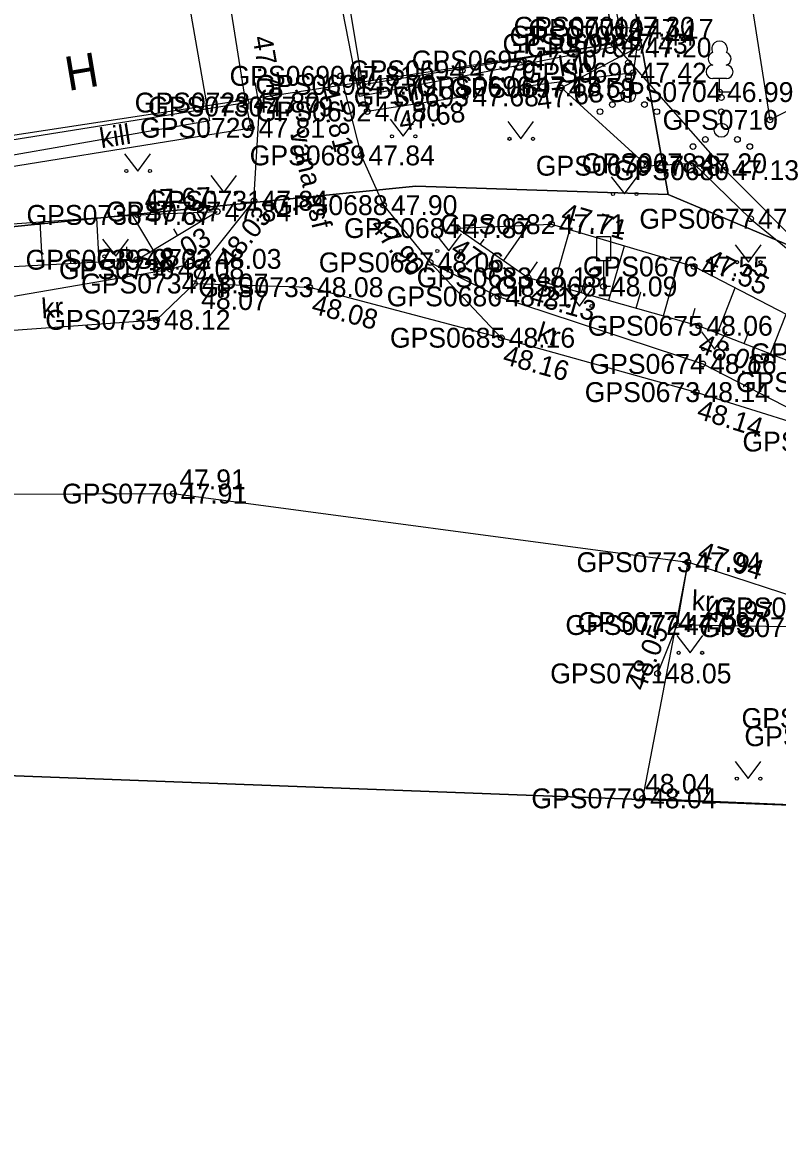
# Model space of a CAD drawing. Extents: x 551623 to 559850, y 6561220 to 6567135.
# Drawn here: x 555211.62 to 555238.2, y 6565571.85 to 6565611.65 of the extents above; entities that cross this region are included whole.
import ezdxf

# ---------------------------------------------------------------- set-up
doc = ezdxf.new("R2010")
doc.units = 0
for name, color, linetype in [('AED', 7, 'Continuous'), ('HALJASTUS', 7, 'Continuous'), ('HOONE', 7, 'Continuous'), ('Hoone Kõrval- või tootmishoone', 7, 'Continuous'), ('KORGUS-EH2000', 7, 'Continuous'), ('LIIKLUS', 7, 'Continuous'), ('MOOTKORG-EH2000', 7, 'Continuous'), ('MOOTMPUNKT', 7, 'Continuous'), ('MOOTNR', 7, 'Continuous'), ('MOOTPIIR', 7, 'Continuous'), ('MPKAABEL', 7, 'Continuous'), ('PIIR', 7, 'Continuous'), ('PUU', 7, 'Continuous'), ('RELJEEF', 7, 'Continuous'), ('TEE', 7, 'Continuous')]:
    doc.layers.add(name, color=color, linetype=linetype)

msp = doc.modelspace()

# ---------------------------------------------------------------- linework, layer by layer
at = {"layer": 'AED'}
for points in [[(555232.436, 6565610.906), (555236.358, 6565606.45), (555242.129, 6565600.656), (555246.155, 6565597.882), (555252.128, 6565593.519), (555260.095, 6565587.775), (555268.402, 6565591.523)], [(555257.388, 6565572.989), (555251.782, 6565577.142), (555242.434, 6565583.901), (555242.233, 6565583.941), (555233.453, 6565584.321)]]:
    msp.add_lwpolyline(points, dxfattribs=at)
at = {"layer": 'HALJASTUS'}
for p, q in [((555224.56, 6565608.251), (555225.024, 6565607.644)), ((555225.024, 6565607.644), (555225.469, 6565608.251)), ((555228.702, 6565608.164), (555229.166, 6565607.558)), ((555229.166, 6565607.558), (555229.611, 6565608.164)), ((555215.209, 6565607.027), (555215.672, 6565606.42)), ((555215.672, 6565606.42), (555216.118, 6565607.027)), ((555218.242, 6565606.269), (555218.705, 6565605.662)), ((555218.705, 6565605.662), (555219.151, 6565606.269)), ((555232.345, 6565606.223), (555232.808, 6565605.616)), ((555232.808, 6565605.616), (555233.254, 6565606.223)), ((555226.16, 6565604.214), (555226.623, 6565603.607)), ((555226.623, 6565603.607), (555227.069, 6565604.214)), ((555214.435, 6565604.027), (555214.899, 6565603.42)), ((555214.899, 6565603.42), (555215.344, 6565604.027)), ((555236.713, 6565603.817), (555237.176, 6565603.21)), ((555237.176, 6565603.21), (555237.622, 6565603.817)), ((555230.761, 6565602.272), (555231.225, 6565601.665)), ((555231.225, 6565601.665), (555231.67, 6565602.272)), ((555235.524, 6565600.751), (555235.988, 6565600.144)), ((555235.988, 6565600.144), (555236.433, 6565600.751)), ((555234.659, 6565590.056), (555235.122, 6565589.45)), ((555235.122, 6565589.45), (555235.568, 6565590.056)), ((555236.705, 6565585.623), (555237.169, 6565585.017)), ((555237.169, 6565585.017), (555237.614, 6565585.623))]:
    msp.add_line(p, q, dxfattribs=at)
for points in [[(555237.448, 6565630.434), (555234.711, 6565628.766), (555234.594, 6565621.78), (555237.038, 6565613.917), (555237.935, 6565608.224), (555242.277, 6565610.46)], [(555232.436, 6565610.906), (555232.688, 6565611.189), (555233.276, 6565610.777), (555230.59, 6565609.352), (555233.609, 6565606.609), (555235.228, 6565606.695), (555237.256, 6565604.74), (555244.547, 6565598.797), (555246.343, 6565596.071), (555254.665, 6565589.351), (555261.368, 6565585.597), (555264.956, 6565586.512), (555268.159, 6565589.281), (555269.967, 6565592.17)]]:
    msp.add_lwpolyline(points, dxfattribs=at)
for centre, radius in [((555232.951, 6565610.238), 0.1), ((555232.951, 6565609.738), 0.1), ((555232.951, 6565609.088), 0.25), ((555232.386, 6565608.763), 0.1), ((555233.516, 6565608.763), 0.1), ((555236.225, 6565609.009), 0.1), ((555231.951, 6565608.513), 0.1), ((555233.951, 6565608.513), 0.1), ((555236.225, 6565608.509), 0.1), ((555236.225, 6565607.859), 0.25), ((555224.623, 6565607.644), 0.055), ((555225.451, 6565607.644), 0.055), ((555228.765, 6565607.558), 0.055), ((555229.593, 6565607.558), 0.055), ((555235.66, 6565607.534), 0.1), ((555236.79, 6565607.534), 0.1), ((555235.225, 6565607.284), 0.1), ((555237.225, 6565607.284), 0.1), ((555215.271, 6565606.42), 0.055), ((555216.1, 6565606.42), 0.055), ((555218.304, 6565605.662), 0.055), ((555219.133, 6565605.662), 0.055), ((555232.407, 6565605.616), 0.055), ((555233.236, 6565605.616), 0.055), ((555226.222, 6565603.607), 0.055), ((555227.051, 6565603.607), 0.055), ((555214.498, 6565603.42), 0.055), ((555215.326, 6565603.42), 0.055), ((555236.775, 6565603.21), 0.055), ((555237.604, 6565603.21), 0.055), ((555230.824, 6565601.665), 0.055), ((555231.652, 6565601.665), 0.055), ((555235.587, 6565600.144), 0.055), ((555236.415, 6565600.144), 0.055), ((555234.721, 6565589.45), 0.055), ((555235.55, 6565589.45), 0.055), ((555236.768, 6565585.017), 0.055), ((555237.597, 6565585.017), 0.055)]:
    msp.add_circle(centre, radius, dxfattribs=at)
at = {"layer": 'HOONE'}
for points in [[(555227.207, 6565620.08), (555230.727, 6565620.695), (555232.436, 6565610.906), (555223.594, 6565609.458), (555222.944, 6565613.428)], [(555207.931, 6565610.255), (555208.437, 6565607.073), (555219.483, 6565608.833), (555218.977, 6565612.015)]]:
    msp.add_lwpolyline(points, dxfattribs=at)
at = {"layer": 'Hoone Kõrval- või tootmishoone'}
for points in [[(555194.929, 6565654.554), (555198.793, 6565632.446), (555202.326, 6565633.064), (555203.249, 6565627.783), (555199.732, 6565627.169), (555202.549, 6565611.05), (555207.221, 6565611.867), (555206.538, 6565615.774), (555216.563, 6565617.526), (555218.194, 6565608.19), (555194.026, 6565603.966), (555185.274, 6565654.044), (555189.094, 6565654.712), (555194.729, 6565655.697)], [(555232.75, 6565610.857), (555223.484, 6565609.051), (555221.337, 6565620.064), (555230.604, 6565621.87)]]:
    msp.add_lwpolyline(points, close=True, dxfattribs=at)
at = {"layer": 'KORGUS-EH2000'}
for centre in [(555232.436, 6565610.906), (555222.826, 6565609.775), (555229.405, 6565609.408), (555227.198, 6565609.049), (555219.956, 6565608.695), (555237.935, 6565608.224), (555236.358, 6565606.45), (555219.765, 6565605.375), (555224.328, 6565605.219), (555215.674, 6565604.876), (555226.924, 6565604.412), (555230.239, 6565604.548), (555215.64, 6565603.297), (555235.266, 6565603.059), (555217.666, 6565602.458), (555229.414, 6565602.674), (555221.722, 6565602.33), (555235.432, 6565600.97), (555228.473, 6565600.549), (555235.333, 6565598.633), (555216.926, 6565595.057), (555235.042, 6565592.642), (555234.652, 6565590.428), (555233.978, 6565588.723), (555233.453, 6565584.321)]:
    msp.add_circle(centre, 0.1, dxfattribs=at)
at = {"layer": 'LIIKLUS'}
for p, q in [((555231.823, 6565604.106), (555231.823, 6565603.256)), ((555232.323, 6565604.106), (555231.823, 6565604.106)), ((555232.323, 6565604.106), (555232.323, 6565603.256)), ((555232.323, 6565603.256), (555231.823, 6565603.256)), ((555232.073, 6565603.256), (555232.073, 6565602.356)), ((555232.323, 6565602.356), (555232.073, 6565602.356))]:
    msp.add_line(p, q, dxfattribs=at)
at = {"layer": 'MOOTMPUNKT'}
for centre in [(555232.688, 6565611.504), (555232.688, 6565611.189), (555233.346, 6565611.432), (555232.436, 6565610.906), (555233.276, 6565610.777), (555229.241, 6565610.315), (555227.098, 6565609.969), (555222.826, 6565609.775), (555233.113, 6565609.886), (555223.594, 6565609.458), (555229.405, 6565609.408), (555230.59, 6565609.352), (555236.161, 6565609.203), (555219.483, 6565608.833), (555227.198, 6565609.049), (555219.956, 6565608.695), (555223.754, 6565608.518), (555219.67, 6565607.945), (555237.935, 6565608.224), (555223.534, 6565606.972), (555233.609, 6565606.609), (555235.228, 6565606.695), (555236.358, 6565606.45), (555219.765, 6565605.375), (555224.328, 6565605.219), (555215.674, 6565604.876), (555218.471, 6565604.995), (555237.256, 6565604.74), (555226.924, 6565604.412), (555230.239, 6565604.548), (555215.64, 6565603.297), (555218.132, 6565603.326), (555225.968, 6565603.202), (555216.818, 6565602.96), (555235.266, 6565603.059), (555217.666, 6565602.458), (555229.414, 6565602.674), (555232.073, 6565602.356), (555221.722, 6565602.33), (555228.36, 6565602.005), (555216.336, 6565601.179), (555235.432, 6565600.97), (555228.473, 6565600.549), (555235.567, 6565599.627), (555235.333, 6565598.633), (555216.926, 6565595.057), (555235.042, 6565592.642), (555234.652, 6565590.428), (555235.152, 6565590.532), (555233.978, 6565588.723), (555233.453, 6565584.321)]:
    msp.add_circle(centre, 0.1, dxfattribs=at)
at = {"layer": 'MOOTPIIR'}
msp.add_lwpolyline([(555270.071, 6565591.77), (555264.162, 6565596.509), (555252.859, 6565602.795), (555243.776, 6565608.851), (555242.277, 6565610.46), (555240.551, 6565614.747), (555238.639, 6565625.031), (555237.448, 6565630.434), (555229.045, 6565629.544), (555232.436, 6565610.906), (555208.41, 6565607.243), (555194.266, 6565604.597), (555193.862, 6565607.099), (555187.233, 6565605.665), (555188.724, 6565598.434), (555188.66, 6565597.281), (555188.558, 6565594.964), (555216.926, 6565595.057), (555235.042, 6565592.642), (555233.453, 6565584.321), (555242.233, 6565583.941), (555257.286, 6565572.842), (555301.451, 6565539.862)], dxfattribs=at)
at = {"layer": 'MPKAABEL'}
msp.add_lwpolyline([(555232.436, 6565610.906), (555236.358, 6565606.45), (555242.129, 6565600.656), (555246.155, 6565597.882), (555252.128, 6565593.519), (555260.095, 6565587.775), (555268.402, 6565591.523)], dxfattribs=at)
at = {"layer": 'PIIR'}
for points in [[(555160.12, 6565598.86), (555193.24, 6565604.68), (555193.7, 6565602.7), (555225.47, 6565605.89), (555234.35, 6565605.6), (555251.24, 6565598.48), (555330.71, 6565538.85), (555343.81, 6565536.56), (555350.68, 6565540.44), (555361.56, 6565549.57), (555419.65, 6565609.54), (555428.83, 6565620.98), (555435.71, 6565632.72), (555438.85, 6565638.78), (555447.07, 6565659.22), (555507.46, 6565826.66)], [(555524.79, 6565820.16), (555464.46, 6565652.92), (555447.97, 6565611.96), (555353.12, 6565523.87), (555343.14, 6565512.46), (555302.6, 6565539.71), (555242.37, 6565583.94), (555179.42, 6565586.32), (555138.98, 6565580.6), (555121.18, 6565602.26), (555116.17, 6565610.5), (555109.96, 6565624.83), (555093.56, 6565628.47), (555079.04, 6565618.4), (555074.13, 6565607.82), (555075.34, 6565593.24), (555091.74, 6565551.94), (555171.91, 6565394.64), (555191.35, 6565341.19)], [(555435.71, 6565632.72), (555428.83, 6565620.98), (555419.65, 6565609.54), (555361.56, 6565549.57), (555350.68, 6565540.44), (555343.81, 6565536.56), (555330.71, 6565538.85), (555251.24, 6565598.48), (555234.35, 6565605.6), (555223.17, 6565668.21)]]:
    msp.add_lwpolyline(points, dxfattribs=at)
for points in [[(555193.24, 6565604.68), (555183.94, 6565663.24), (555223.17, 6565668.21), (555234.35, 6565605.6), (555225.47, 6565605.89), (555193.7, 6565602.7)], [(555121.18, 6565602.26), (555138.98, 6565580.6), (555179.42, 6565586.32), (555242.37, 6565583.94), (555302.6, 6565539.71), (555287.77, 6565518.56), (555207.29, 6565506.14), (555200.64, 6565496.23), (555185.97, 6565502.75), (555177.68, 6565506.44), (555171.49, 6565510.85), (555162.05, 6565514.45), (555140.65, 6565513.25), (555139.49, 6565523.98), (555139.26, 6565529.51), (555141.68, 6565537.52), (555139.64, 6565543.1), (555131.01, 6565550.06), (555126.35, 6565558.74), (555119.63, 6565564.84), (555105.26, 6565587.71), (555099.5, 6565594.91), (555116.17, 6565610.5)]]:
    msp.add_lwpolyline(points, close=True, dxfattribs=at)
at = {"layer": 'PUU'}
for p, q in [((555236.401, 6565609.678), (555235.921, 6565609.678)), ((555236.161, 6565609.203), (555236.161, 6565609.678)), ((555236.541, 6565609.203), (555236.161, 6565609.203))]:
    msp.add_line(p, q, dxfattribs=at)
for centre, radius, start, end in [((555236.161, 6565610.723), 0.277, 332.5799, 207.4201), ((555235.991, 6565610.375), 0.233, 109.0217, 253.1415), ((555236.331, 6565610.375), 0.233, 286.8508, 70.9859), ((555235.924, 6565609.915), 0.238, 90.0016, 269.3953), ((555236.398, 6565609.915), 0.238, 270.6047, 89.9984)]:
    msp.add_arc(centre, radius, start, end, dxfattribs=at)
at = {"layer": 'RELJEEF'}
for p, q in [((555216.22, 6565603.645), (555215.489, 6565604.863)), ((555217.935, 6565604.673), (555217.761, 6565604.964)), ((555212.321, 6565603.117), (555212.238, 6565604.632)), ((555214.318, 6565603.225), (555214.234, 6565604.774)), ((555228.564, 6565603.267), (555229.436, 6565604.515)), ((555217.077, 6565604.159), (555216.941, 6565604.386)), ((555230.341, 6565602.411), (555230.892, 6565604.355)), ((555215.316, 6565603.28), (555215.291, 6565603.749)), ((555227.744, 6565603.84), (555227.875, 6565604.027)), ((555232.266, 6565601.867), (555232.809, 6565603.787)), ((555213.319, 6565603.171), (555213.294, 6565603.631)), ((555229.384, 6565602.695), (555229.75, 6565603.218)), ((555234.19, 6565601.322), (555234.727, 6565603.219)), ((555231.303, 6565602.139), (555231.468, 6565602.719)), ((555233.228, 6565601.594), (555233.39, 6565602.167)), ((555236.092, 6565600.712), (555236.716, 6565602.307)), ((555235.152, 6565601.049), (555235.305, 6565601.59)), ((555237.955, 6565599.984), (555238.501, 6565601.381)), ((555237.024, 6565600.348), (555237.199, 6565600.797))]:
    msp.add_line(p, q, dxfattribs=at)
for points in [[(555200.848, 6565602.52), (555201.919, 6565601.541), (555208.428, 6565602.904), (555215.64, 6565603.297), (555218.471, 6565604.995)], [(555200.848, 6565602.52), (555208.154, 6565604.342), (555215.674, 6565604.876), (555218.471, 6565604.995)], [(555226.924, 6565604.412), (555230.239, 6565604.548), (555235.266, 6565603.059), (555241.163, 6565600), (555245.981, 6565597.608), (555251.809, 6565593.416), (555260.505, 6565587.172), (555260.967, 6565585.773)], [(555226.924, 6565604.412), (555229.414, 6565602.674), (555235.432, 6565600.97), (555240.514, 6565598.984), (555245.865, 6565595.82), (555251.258, 6565592.646), (555260.036, 6565585.95), (555260.967, 6565585.773)]]:
    msp.add_lwpolyline(points, dxfattribs=at)
at = {"layer": 'TEE'}
for points in [[(555232.343, 6565611.444), (555232.688, 6565611.504), (555233.346, 6565611.432), (555233.113, 6565609.886)], [(555227.091, 6565610.03), (555227.198, 6565609.049), (555223.754, 6565608.518), (555223.594, 6565609.458)], [(555233.113, 6565609.886), (555229.405, 6565609.408), (555229.229, 6565610.381)], [(555222.826, 6565609.775), (555223.534, 6565606.972), (555224.328, 6565605.219), (555225.968, 6565603.202), (555228.36, 6565602.005), (555235.567, 6565599.627), (555240.887, 6565596.891)], [(555200.15, 6565601.059), (555201.256, 6565600.582), (555208.571, 6565601.538), (555216.818, 6565602.96), (555218.132, 6565603.326), (555219.765, 6565605.375), (555219.956, 6565608.695), (555219.81, 6565609.537)], [(555199.552, 6565605.489), (555199.703, 6565604.603), (555208.021, 6565606.068), (555219.67, 6565607.945), (555219.483, 6565608.833)], [(555217.666, 6565602.458), (555218.132, 6565603.326)], [(555225.968, 6565603.202), (555228.473, 6565600.549)], [(555188.66, 6565597.281), (555201.537, 6565599.665), (555208.847, 6565600.64), (555216.336, 6565601.179), (555217.666, 6565602.458), (555221.722, 6565602.33), (555228.473, 6565600.549), (555235.333, 6565598.633), (555240.887, 6565596.891), (555244.887, 6565594.749), (555249.174, 6565592.129), (555254.043, 6565588.613), (555259.862, 6565584.582), (555262.011, 6565584.54), (555265.231, 6565585.691), (555268.603, 6565589.126), (555270.071, 6565591.77)], [(555320.204, 6565530.941), (555310.534, 6565537.807), (555309.906, 6565538.03), (555305.168, 6565541.808), (555305.066, 6565542.334), (555294.766, 6565550.531), (555276.823, 6565564.276), (555265.732, 6565572.927), (555259.684, 6565577.587), (555254.787, 6565581.289), (555247.931, 6565586.532), (555243.893, 6565589.125), (555239.934, 6565591.048), (555235.042, 6565592.642), (555234.652, 6565590.428), (555233.978, 6565588.723)], [(555254.087, 6565579.537), (555253.958, 6565580.81), (555252.655, 6565582.326), (555247.572, 6565586.061), (555243.345, 6565588.774), (555239.362, 6565590.351), (555234.652, 6565590.428)]]:
    msp.add_lwpolyline(points, dxfattribs=at)

# ---------------------------------------------------------------- texts
at = {"layer": 'HOONE'}
msp.add_text('H', height=1.2, rotation=9.5306, dxfattribs=at).set_placement((555213.221, 6565609.24))
at = {"layer": 'KORGUS-EH2000'}
for s, p in [(' 47.43', (555232.436, 6565610.556)), (' 47.13', (555236.358, 6565606.1)), (' 47.91', (555216.874, 6565595.21)), (' 48.04', (555233.274, 6565584.478))]:
    msp.add_text(s, height=0.7, dxfattribs=at).set_placement(p)
for s, rotation, p in [(' 47.79', 279.8233, (555219.667, 6565611.385)), (' 47.81', 284.1675, (555221.978, 6565609.561)), (' 47.68', 7.3447, (555229.516, 6565608.54)), (' 47.68', 8.7622, (555224.666, 6565607.777)), (' 47.67', 2.4199, (555215.667, 6565605.051)), (' 47.71', 343.5048, (555230.289, 6565604.716)), (' 48.03', 51.4618, (555218.817, 6565602.781)), (' 47.90', 309.0962, (555223.649, 6565604.668)), (' 48.03', 30.9459, (555216.09, 6565602.547)), (' 47.87', 325.0757, (555226.424, 6565603.695)), (' 47.55', 332.5767, (555235.347, 6565603.215)), (' 48.07', 358.198, (555217.639, 6565601.583)), (' 48.13', 344.1889, (555229.175, 6565601.832)), (' 48.08', 345.2217, (555221.499, 6565601.484)), (' 48.06', 338.6533, (555235.114, 6565600.155)), (' 48.16', 344.3907, (555228.237, 6565599.707)), (' 48.14', 342.5877, (555235.071, 6565597.798)), (' 47.94', 341.9503, (555235.097, 6565592.808)), (' 47.97', 357.5343, (555235.427, 6565590.647)), (' 48.05', 68.4204, (555233.423, 6565587.824))]:
    msp.add_text(s, height=0.7, rotation=rotation, dxfattribs=at).set_placement(p)
at = {"layer": 'MOOTKORG-EH2000'}
for s, p in [(' 47.30', (555232.688, 6565611.154)), (' 47.17', (555233.346, 6565611.082)), (' 47.43', (555232.436, 6565610.556)), (' 47.44', (555232.688, 6565610.839)), (' 47.20', (555233.276, 6565610.427)), (' 47.70', (555229.241, 6565609.965)), (' 47.81', (555222.826, 6565609.425)), (' 47.79', (555227.098, 6565609.619)), (' 47.42', (555233.113, 6565609.536)), (' 47.79', (555223.594, 6565609.107)), (' 47.68', (555229.405, 6565609.058)), (' 47.59', (555230.59, 6565609.002)), (' 47.68', (555227.198, 6565608.699)), (' 46.99', (555236.161, 6565608.853)), (' 47.80', (555219.483, 6565608.483)), (' 47.79', (555219.956, 6565608.345)), (' 47.80', (555223.754, 6565608.168)), (' 47.81', (555219.67, 6565607.595)), (' 47.84', (555223.534, 6565606.622)), (' 47.38', (555233.609, 6565606.259)), (' 47.20', (555235.228, 6565606.345)), (' 47.13', (555236.358, 6565606.1)), (' 47.84', (555219.765, 6565605.025)), (' 47.67', (555215.674, 6565604.526)), (' 47.84', (555218.471, 6565604.645)), (' 47.90', (555224.328, 6565604.869)), (' 47.71', (555230.239, 6565604.198)), (' 47.26', (555237.256, 6565604.39)), (' 47.87', (555226.924, 6565604.062)), (' 48.03', (555215.64, 6565602.947)), (' 48.03', (555218.132, 6565602.976)), (' 48.08', (555216.818, 6565602.61)), (' 48.06', (555225.968, 6565602.852)), (' 47.55', (555235.266, 6565602.709)), (' 48.13', (555229.414, 6565602.324)), (' 48.07', (555217.666, 6565602.108)), (' 48.08', (555221.722, 6565601.98)), (' 48.09', (555232.073, 6565602.006)), (' 48.21', (555228.36, 6565601.655)), (' 48.12', (555216.336, 6565600.829)), (' 48.06', (555235.432, 6565600.62)), (' 48.16', (555228.473, 6565600.199)), (' 48.16', (555235.567, 6565599.276)), (' 48.14', (555235.333, 6565598.283)), (' 47.91', (555216.926, 6565594.707)), (' 47.94', (555235.042, 6565592.292)), (' 47.99', (555234.652, 6565590.078)), (' 47.97', (555235.152, 6565590.182)), (' 48.05', (555233.978, 6565588.373)), (' 48.04', (555233.453, 6565583.971))]:
    msp.add_text(s, height=0.7, dxfattribs=at).set_placement(p)
at = {"layer": 'MOOTNR'}
for s, p in [('GPS0701 ', (555228.908, 6565611.154)), ('GPS0700 ', (555229.427, 6565611.082)), ('GPS0698 ', (555228.517, 6565610.556)), ('GPS0703 ', (555228.768, 6565610.839)), ('GPS0702 ', (555229.356, 6565610.427)), ('GPS0695 ', (555225.321, 6565609.965)), ('GPS0690 ', (555218.906, 6565609.425)), ('GPS0694 ', (555223.108, 6565609.619)), ('GPS0699 ', (555229.193, 6565609.536)), ('GPS0691 ', (555219.814, 6565609.107)), ('GPS0696 ', (555225.485, 6565609.058)), ('GPS0697 ', (555226.67, 6565609.002)), ('GPS0693 ', (555223.278, 6565608.699)), ('GPS0704 ', (555232.171, 6565608.853)), ('GPS0728 ', (555215.564, 6565608.483)), ('GPS0730 ', (555216.036, 6565608.345)), ('GPS0692 ', (555219.834, 6565608.168)), ('GPS0710 ', (555234.156, 6565607.874)), ('GPS0729 ', (555215.751, 6565607.595)), ('GPS0689 ', (555219.614, 6565606.622)), ('GPS0679 ', (555229.69, 6565606.259)), ('GPS0678 ', (555231.308, 6565606.345)), ('GPS0680 ', (555232.438, 6565606.1)), ('GPS0731 ', (555215.985, 6565605.025)), ('GPS0738 ', (555211.754, 6565604.526)), ('GPS0737 ', (555214.551, 6565604.645)), ('GPS0688 ', (555220.409, 6565604.869)), ('GPS0682 ', (555226.319, 6565604.198)), ('GPS0677 ', (555233.336, 6565604.39)), ('GPS0684 ', (555222.935, 6565604.062)), ('GPS0739 ', (555211.721, 6565602.947)), ('GPS0732 ', (555214.213, 6565602.976)), ('GPS0736 ', (555212.898, 6565602.61)), ('GPS0687 ', (555222.048, 6565602.852)), ('GPS0676 ', (555231.347, 6565602.709)), ('GPS0683 ', (555225.494, 6565602.324)), ('GPS0734 ', (555213.677, 6565602.108)), ('GPS0733 ', (555217.802, 6565601.98)), ('GPS0681 ', (555228.293, 6565602.006)), ('GPS0686 ', (555224.44, 6565601.655)), ('GPS0735 ', (555212.416, 6565600.829)), ('GPS0675 ', (555231.513, 6565600.62)), ('GPS0685 ', (555224.553, 6565600.199)), ('GPS0670 ', (555237.244, 6565599.65)), ('GPS0674 ', (555231.578, 6565599.276)), ('GPS0671 ', (555236.735, 6565598.634)), ('GPS0673 ', (555231.413, 6565598.283)), ('GPS0672 ', (555236.967, 6565596.541)), ('GPS0770 ', (555213.006, 6565594.707)), ('GPS0773 ', (555231.123, 6565592.292)), ('GPS0776 ', (555236.015, 6565590.698)), ('GPS0772 ', (555230.732, 6565590.078)), ('GPS0774 ', (555231.162, 6565590.182)), ('GPS0775 ', (555235.442, 6565590.001)), ('GPS0771 ', (555230.198, 6565588.373)), ('GPS0785 ', (555236.934, 6565586.8)), ('GPS0782 ', (555237.036, 6565586.16)), ('GPS0779 ', (555229.534, 6565583.971))]:
    msp.add_text(s, height=0.7, dxfattribs=at).set_placement(p)
at = {"layer": 'TEE'}
for s, rotation, p in [('kill', 9.0562, (555230.552, 6565609.756)), ('kill', 9.0562, (555224.733, 6565608.806)), ('kill', 9.0562, (555214.387, 6565607.223)), ('vana asf', 283.3826, (555221.019, 6565607.783)), ('kr', 4.0696, (555212.303, 6565601.226)), ('kr', 343.3686, (555229.676, 6565600.446)), ('kr', 357.4887, (555235.17, 6565590.952))]:
    msp.add_text(s, height=0.7, rotation=rotation, dxfattribs=at).set_placement(p)

doc.saveas('drawing.dxf')
